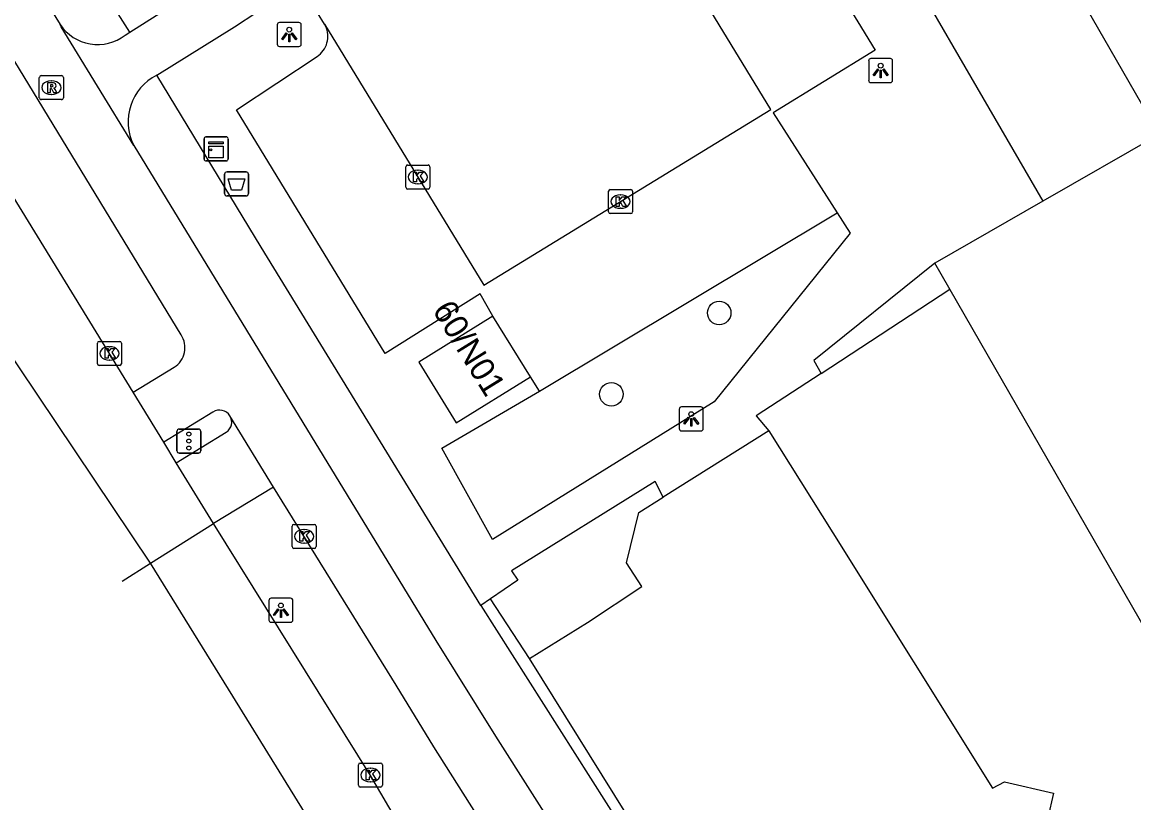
# Model space of a CAD drawing. Extents: x 160379 to 161131, y 383940 to 384849.
# Drawn here: x 160766.03 to 160812.24, y 384107.61 to 384140.05 of the extents above; entities that cross this region are included whole.
import ezdxf

# ---------------------------------------------------------------- set-up
doc = ezdxf.new("R2010")
doc.units = 0
for name, color, linetype in [('IMGEO_Afvalbak', 7, 'Continuous'), ('IMGEO_Boom', 7, 'Continuous'), ('IMGEO_Erf', 7, 'Continuous'), ('IMGEO_Fietspad_open', 7, 'Continuous'), ('IMGEO_Hek', 7, 'Continuous'), ('IMGEO_Kast', 7, 'Continuous'), ('IMGEO_Kolk', 7, 'Continuous'), ('IMGEO_Lichtpunt', 7, 'Continuous'), ('IMGEO_Pand', 7, 'Continuous'), ('IMGEO_Pand_nummerreeks', 7, 'Continuous'), ('IMGEO_Parkeervlak_open', 7, 'Continuous'), ('IMGEO_Rijbaan_lokaal_gesloten', 7, 'Continuous'), ('IMGEO_Rijbaan_lokaal_open', 7, 'Continuous'), ('IMGEO_Rioolput', 7, 'Continuous'), ('IMGEO_Verkeersregelinstallatiepaal', 7, 'Continuous'), ('IMGEO_Voetpad_open', 7, 'Continuous')]:
    doc.layers.add(name, color=color, linetype=linetype)

msp = doc.modelspace()

# ---------------------------------------------------------------- linework, layer by layer
at = {"layer": 'IMGEO_Afvalbak'}
for p, q in [((160774.444, 384132.932), (160774.444, 384133.732)), ((160774.444, 384133.732), (160774.444, 384132.932)), ((160774.544, 384133.832), (160775.334, 384133.832)), ((160775.334, 384133.832), (160774.544, 384133.832)), ((160775.434, 384133.732), (160775.434, 384132.932)), ((160775.434, 384132.932), (160775.434, 384133.732)), ((160775.334, 384132.832), (160774.544, 384132.832)), ((160774.544, 384132.832), (160775.334, 384132.832))]:
    msp.add_line(p, q, dxfattribs=at)
msp.add_lwpolyline([(160774.587, 384133.546), (160775.291, 384133.546), (160775.142, 384133.076), (160774.736, 384133.076), (160774.587, 384133.546)], dxfattribs=at)
for centre, start, end in [((160774.544, 384133.732), 90, 180), ((160774.544, 384133.732), 90, 180), ((160775.334, 384133.732), 0, 90), ((160775.334, 384133.732), 360, 90), ((160774.544, 384132.932), 180, 270), ((160774.544, 384132.932), 180, 270), ((160775.334, 384132.932), 270, 0), ((160775.334, 384132.932), 270, 0)]:
    msp.add_arc(centre, 0.1, start, end, dxfattribs=at)
at = {"layer": 'IMGEO_Boom'}
for centre in [(160795.005, 384127.967), (160790.523, 384124.588)]:
    msp.add_circle(centre, 0.489, dxfattribs=at)
at = {"layer": 'IMGEO_Erf'}
msp.add_lwpolyline([(160787.113, 384113.608), (160785.498, 384116.084)], dxfattribs=at)
at = {"layer": 'IMGEO_Fietspad_open'}
for points in [[(160741.141, 384183.336), (160744.151, 384177.829), (160744.245, 384177.674), (160759.975, 384152.274), (160767.603, 384139.954)], [(160772.634, 384127.056), (160763.532, 384142.006), (160759.682, 384148.16)], [(160770.506, 384139.631), (160772.279, 384140.752), (160775.733, 384142.901)], [(160771.629, 384137.853), (160774.857, 384139.859), (160776.707, 384141.083), (160776.742, 384141.109), (160776.813, 384141.153), (160776.887, 384141.192), (160776.965, 384141.223), (160777.045, 384141.247), (160777.127, 384141.265), (160777.211, 384141.274), (160777.294, 384141.276), (160777.378, 384141.271), (160777.461, 384141.259), (160777.542, 384141.238), (160777.622, 384141.211), (160777.698, 384141.177), (160777.771, 384141.136), (160777.84, 384141.089), (160777.905, 384141.036), (160777.965, 384140.977), (160778.019, 384140.913)], [(160770.664, 384134.926), (160767.652, 384139.859), (160767.603, 384139.954)], [(160770.307, 384139.505), (160770.506, 384139.631)], [(160770.664, 384134.926), (160783.225, 384114.353), (160785.705, 384110.386), (160800.097, 384087.743), (160801.966, 384084.783)], [(160770.647, 384124.673), (160772.349, 384125.713)], [(160773.961, 384123.849), (160771.916, 384122.596)], [(160776.475, 384120.728), (160774.665, 384123.696)], [(160797.366, 384087.476), (160783.138, 384109.935), (160781.572, 384112.494), (160776.475, 384120.728)]]:
    msp.add_lwpolyline(points, dxfattribs=at)
for centre, radius, start, end in [((160769.165, 384140.997), 1.878, 213.7135, 307.4305), ((160772.626, 384135.902), 2.191, 117.0639, 206.4424), ((160771.838, 384126.523), 0.958, 302.2311, 33.8068), ((160774.238, 384123.429), 0.503, 32.0069, 123.4703)]:
    msp.add_arc(centre, radius, start, end, dxfattribs=at)
at = {"layer": 'IMGEO_Hek'}
msp.add_lwpolyline([(160799.238, 384125.458), (160804.587, 384128.957)], dxfattribs=at)
at = {"layer": 'IMGEO_Kast'}
for p, q in [((160773.59, 384134.359), (160773.59, 384135.2)), ((160773.59, 384135.2), (160773.59, 384134.359)), ((160773.665, 384135.284), (160774.506, 384135.284)), ((160774.506, 384135.284), (160773.665, 384135.284)), ((160774.59, 384135.209), (160774.59, 384134.368)), ((160774.59, 384134.368), (160774.59, 384135.209)), ((160774.515, 384134.284), (160773.674, 384134.284)), ((160773.674, 384134.284), (160774.515, 384134.284))]:
    msp.add_line(p, q, dxfattribs=at)
for points in [[(160773.785, 384135.074), (160774.385, 384135.074), (160774.385, 384134.989), (160773.785, 384134.989), (160773.785, 384135.074)], [(160773.785, 384134.899), (160774.385, 384134.899), (160774.385, 384134.41), (160773.785, 384134.41), (160773.785, 384134.899)]]:
    msp.add_lwpolyline(points, dxfattribs=at)
msp.add_circle((160773.869, 384134.748), 0.0377, dxfattribs=at)
for centre, start, end in [((160773.668, 384135.206), 92.4484, 184.2845), ((160773.668, 384135.206), 92.4484, 184.2845), ((160774.512, 384135.206), 2.4484, 94.2845), ((160774.512, 384135.206), 2.4484, 94.2845), ((160773.668, 384134.362), 182.4484, 274.2845), ((160773.668, 384134.362), 182.4484, 274.2845), ((160774.512, 384134.362), 272.4484, 4.2845), ((160774.512, 384134.362), 272.4484, 4.2845)]:
    msp.add_arc(centre, 0.0779, start, end, dxfattribs=at)
at = {"layer": 'IMGEO_Kolk'}
for p, q in [((160781.977, 384133.189), (160781.977, 384134.041)), ((160782.052, 384134.115), (160782.904, 384134.115)), ((160782.465, 384133.895), (160782.49, 384133.895)), ((160782.978, 384134.041), (160782.978, 384133.189)), ((160782.488, 384133.335), (160782.463, 384133.335)), ((160782.904, 384133.115), (160782.052, 384133.115)), ((160790.402, 384132.17), (160790.402, 384133.022)), ((160790.477, 384133.096), (160791.329, 384133.096)), ((160790.89, 384132.876), (160790.915, 384132.876)), ((160791.403, 384133.022), (160791.403, 384132.17)), ((160790.913, 384132.316), (160790.888, 384132.316)), ((160791.329, 384132.096), (160790.477, 384132.096)), ((160769.233, 384126.784), (160770.085, 384126.784)), ((160769.158, 384125.858), (160769.158, 384126.71)), ((160769.646, 384126.564), (160769.671, 384126.564)), ((160770.159, 384126.71), (160770.159, 384125.858)), ((160769.669, 384126.004), (160769.644, 384126.004)), ((160770.085, 384125.784), (160769.233, 384125.784)), ((160777.248, 384118.257), (160777.248, 384119.109)), ((160777.323, 384119.183), (160778.175, 384119.183)), ((160777.736, 384118.963), (160777.761, 384118.963)), ((160778.249, 384119.109), (160778.249, 384118.257)), ((160778.175, 384118.183), (160777.323, 384118.183)), ((160777.759, 384118.403), (160777.734, 384118.403)), ((160780.004, 384108.34), (160780.004, 384109.192)), ((160780.079, 384109.266), (160780.931, 384109.266)), ((160781.005, 384109.192), (160781.005, 384108.34)), ((160780.492, 384109.046), (160780.517, 384109.046)), ((160780.931, 384108.266), (160780.079, 384108.266)), ((160780.515, 384108.486), (160780.49, 384108.486))]:
    msp.add_line(p, q, dxfattribs=at)
for points in [[(160781.977, 384133.189), (160781.977, 384134.041)], [(160782.052, 384134.115), (160782.904, 384134.115)], [(160782.298, 384133.815), (160782.421, 384133.815), (160782.421, 384133.664), (160782.551, 384133.815), (160782.715, 384133.815), (160782.569, 384133.664), (160782.722, 384133.415), (160782.57, 384133.415), (160782.485, 384133.579), (160782.421, 384133.512), (160782.421, 384133.415), (160782.298, 384133.415), (160782.298, 384133.815)], [(160782.978, 384134.041), (160782.978, 384133.189)], [(160782.904, 384133.115), (160782.052, 384133.115)], [(160790.402, 384132.17), (160790.402, 384133.022)], [(160790.477, 384133.096), (160791.329, 384133.096)], [(160790.723, 384132.796), (160790.846, 384132.796), (160790.846, 384132.645), (160790.976, 384132.796), (160791.14, 384132.796), (160790.994, 384132.645), (160791.147, 384132.396), (160790.995, 384132.396), (160790.91, 384132.56), (160790.846, 384132.493), (160790.846, 384132.396), (160790.723, 384132.396), (160790.723, 384132.796)], [(160791.403, 384133.022), (160791.403, 384132.17)], [(160791.329, 384132.096), (160790.477, 384132.096)], [(160769.233, 384126.784), (160770.085, 384126.784)], [(160769.158, 384125.858), (160769.158, 384126.71)], [(160769.479, 384126.484), (160769.602, 384126.484), (160769.602, 384126.333), (160769.732, 384126.484), (160769.896, 384126.484), (160769.75, 384126.333), (160769.903, 384126.084), (160769.751, 384126.084), (160769.666, 384126.248), (160769.602, 384126.181), (160769.602, 384126.084), (160769.479, 384126.084), (160769.479, 384126.484)], [(160770.159, 384126.71), (160770.159, 384125.858)], [(160770.085, 384125.784), (160769.233, 384125.784)], [(160777.248, 384118.257), (160777.248, 384119.109)], [(160777.323, 384119.183), (160778.175, 384119.183)], [(160778.249, 384119.109), (160778.249, 384118.257)], [(160777.569, 384118.883), (160777.692, 384118.883), (160777.692, 384118.732), (160777.822, 384118.883), (160777.986, 384118.883), (160777.84, 384118.732), (160777.993, 384118.483), (160777.841, 384118.483), (160777.756, 384118.647), (160777.692, 384118.58), (160777.692, 384118.483), (160777.569, 384118.483), (160777.569, 384118.883)], [(160778.175, 384118.183), (160777.323, 384118.183)], [(160780.004, 384108.34), (160780.004, 384109.192)], [(160780.079, 384109.266), (160780.931, 384109.266)], [(160781.005, 384109.192), (160781.005, 384108.34)], [(160780.325, 384108.966), (160780.448, 384108.966), (160780.448, 384108.815), (160780.578, 384108.966), (160780.742, 384108.966), (160780.596, 384108.815), (160780.749, 384108.566), (160780.597, 384108.566), (160780.512, 384108.73), (160780.448, 384108.663), (160780.448, 384108.566), (160780.325, 384108.566), (160780.325, 384108.966)], [(160780.931, 384108.266), (160780.079, 384108.266)]]:
    msp.add_lwpolyline(points, dxfattribs=at)
for centre, start, end in [((160782.054, 384134.039), 91.552, 178.448), ((160782.054, 384134.039), 91.552, 178.448), ((160782.902, 384134.039), 1.552, 88.448), ((160782.902, 384134.039), 1.552, 88.448), ((160782.054, 384133.191), 181.552, 268.448), ((160782.054, 384133.191), 181.552, 268.448), ((160782.902, 384133.191), 271.552, 358.448), ((160782.902, 384133.191), 271.552, 358.448), ((160790.479, 384133.02), 91.552, 178.448), ((160790.479, 384133.02), 91.552, 178.448), ((160791.327, 384133.02), 1.552, 88.448), ((160791.327, 384133.02), 1.552, 88.448), ((160790.479, 384132.172), 181.552, 268.448), ((160790.479, 384132.172), 181.552, 268.448), ((160791.327, 384132.172), 271.552, 358.448), ((160791.327, 384132.172), 271.552, 358.448), ((160769.235, 384126.708), 91.552, 178.448), ((160769.235, 384126.708), 91.552, 178.448), ((160770.083, 384126.708), 1.552, 88.448), ((160770.083, 384126.708), 1.552, 88.448), ((160769.235, 384125.86), 181.552, 268.448), ((160769.235, 384125.86), 181.552, 268.448), ((160770.083, 384125.86), 271.552, 358.448), ((160770.083, 384125.86), 271.552, 358.448), ((160777.325, 384119.107), 91.552, 178.448), ((160777.325, 384119.107), 91.552, 178.448), ((160778.173, 384119.107), 1.552, 88.448), ((160778.173, 384119.107), 1.552, 88.448), ((160777.325, 384118.259), 181.552, 268.448), ((160777.325, 384118.259), 181.552, 268.448), ((160778.173, 384118.259), 271.552, 358.448), ((160778.173, 384118.259), 271.552, 358.448), ((160780.081, 384109.19), 91.552, 178.448), ((160780.081, 384109.19), 91.552, 178.448), ((160780.929, 384109.19), 1.552, 88.448), ((160780.929, 384109.19), 1.552, 88.448), ((160780.081, 384108.342), 181.552, 268.448), ((160780.081, 384108.342), 181.552, 268.448), ((160780.929, 384108.342), 271.552, 358.448), ((160780.929, 384108.342), 271.552, 358.448)]:
    msp.add_arc(centre, 0.0765, start, end, dxfattribs=at)
for centre, major_axis, ratio, start_param, end_param in [((160782.464, 384133.615), (-0.387, 0.002), 0.722429, 4.712389, 7.853982), ((160782.489, 384133.615), (-0.39, 0.002), 0.717154, 1.570796, 4.712389), ((160790.889, 384132.596), (-0.387, 0.002), 0.722429, 4.712389, 7.853982), ((160790.914, 384132.596), (-0.39, 0.002), 0.717154, 1.570796, 4.712389), ((160769.645, 384126.284), (-0.387, 0.002), 0.722429, 4.712389, 7.853982), ((160769.67, 384126.284), (-0.39, 0.002), 0.717154, 1.570796, 4.712389), ((160777.735, 384118.683), (-0.387, 0.002), 0.722429, 4.712389, 7.853982), ((160777.76, 384118.683), (-0.39, 0.002), 0.717154, 1.570796, 4.712389), ((160780.491, 384108.766), (-0.387, 0.002), 0.722429, 4.712389, 7.853982), ((160780.516, 384108.766), (-0.39, 0.002), 0.717154, 1.570796, 4.712389)]:
    msp.add_ellipse(centre, major_axis=major_axis, ratio=ratio, start_param=start_param, end_param=end_param, dxfattribs=at)
at = {"layer": 'IMGEO_Lichtpunt'}
for p, q in [((160776.631, 384139.942), (160776.631, 384139.135)), ((160776.631, 384139.942), (160776.631, 384139.135)), ((160777.533, 384140.037), (160776.725, 384140.037)), ((160777.533, 384140.037), (160776.725, 384140.037)), ((160777.627, 384139.135), (160777.627, 384139.942)), ((160777.627, 384139.135), (160777.627, 384139.942)), ((160776.725, 384139.041), (160777.533, 384139.041)), ((160776.725, 384139.041), (160777.533, 384139.041)), ((160801.217, 384138.444), (160801.217, 384137.637)), ((160801.217, 384138.444), (160801.217, 384137.637)), ((160802.119, 384138.539), (160801.311, 384138.539)), ((160802.119, 384138.539), (160801.311, 384138.539)), ((160802.213, 384137.637), (160802.213, 384138.444)), ((160802.213, 384137.637), (160802.213, 384138.444)), ((160801.311, 384137.543), (160802.119, 384137.543)), ((160801.311, 384137.543), (160802.119, 384137.543)), ((160794.244, 384124.061), (160793.436, 384124.061)), ((160794.244, 384124.061), (160793.436, 384124.061)), ((160793.342, 384123.966), (160793.342, 384123.159)), ((160793.342, 384123.966), (160793.342, 384123.159)), ((160794.338, 384123.159), (160794.338, 384123.966)), ((160794.338, 384123.159), (160794.338, 384123.966)), ((160793.436, 384123.065), (160794.244, 384123.065)), ((160793.436, 384123.065), (160794.244, 384123.065)), ((160776.285, 384116.015), (160776.285, 384115.208)), ((160776.285, 384116.015), (160776.285, 384115.208)), ((160777.187, 384116.11), (160776.379, 384116.11)), ((160777.187, 384116.11), (160776.379, 384116.11)), ((160777.281, 384115.208), (160777.281, 384116.015)), ((160777.281, 384115.208), (160777.281, 384116.015)), ((160776.379, 384115.114), (160777.187, 384115.114)), ((160776.379, 384115.114), (160777.187, 384115.114))]:
    msp.add_line(p, q, dxfattribs=at)
for points in [[(160777.005, 384139.606), (160777.044, 384139.578), (160776.856, 384139.316), (160776.818, 384139.343), (160777.005, 384139.606)], [(160777.107, 384139.558), (160777.154, 384139.558), (160777.154, 384139.236), (160777.107, 384139.236), (160777.107, 384139.558)], [(160777.217, 384139.578), (160777.255, 384139.605), (160777.442, 384139.343), (160777.403, 384139.315), (160777.217, 384139.578)], [(160801.591, 384138.108), (160801.63, 384138.08), (160801.442, 384137.818), (160801.404, 384137.845), (160801.591, 384138.108)], [(160801.693, 384138.06), (160801.74, 384138.06), (160801.74, 384137.738), (160801.693, 384137.738), (160801.693, 384138.06)], [(160801.803, 384138.08), (160801.841, 384138.107), (160802.028, 384137.845), (160801.989, 384137.817), (160801.803, 384138.08)], [(160793.716, 384123.63), (160793.755, 384123.602), (160793.567, 384123.34), (160793.529, 384123.367), (160793.716, 384123.63)], [(160793.818, 384123.582), (160793.865, 384123.582), (160793.865, 384123.26), (160793.818, 384123.26), (160793.818, 384123.582)], [(160793.928, 384123.602), (160793.966, 384123.629), (160794.153, 384123.367), (160794.114, 384123.339), (160793.928, 384123.602)], [(160776.659, 384115.679), (160776.698, 384115.651), (160776.51, 384115.389), (160776.472, 384115.416), (160776.659, 384115.679)], [(160776.871, 384115.651), (160776.909, 384115.678), (160777.096, 384115.416), (160777.057, 384115.388), (160776.871, 384115.651)], [(160776.761, 384115.631), (160776.808, 384115.631), (160776.808, 384115.309), (160776.761, 384115.309), (160776.761, 384115.631)]]:
    msp.add_lwpolyline(points, dxfattribs=at)
for centre in [(160777.13, 384139.74), (160801.716, 384138.242), (160793.841, 384123.764), (160776.784, 384115.813)]:
    msp.add_circle(centre, 0.0994, dxfattribs=at)
for centre, start, end in [((160776.725, 384139.942), 90, 180), ((160776.725, 384139.942), 90, 180), ((160777.533, 384139.942), 0, 90), ((160777.533, 384139.942), 0, 90), ((160776.725, 384139.135), 180, 270), ((160776.725, 384139.135), 180, 270), ((160777.533, 384139.135), 270, 0), ((160777.533, 384139.135), 270, 360), ((160801.311, 384138.444), 90, 180), ((160801.311, 384138.444), 90, 180), ((160802.119, 384138.444), 0, 90), ((160802.119, 384138.444), 0, 90), ((160801.311, 384137.637), 180, 270), ((160801.311, 384137.637), 180, 270), ((160802.119, 384137.637), 270, 0), ((160802.119, 384137.637), 270, 360), ((160793.436, 384123.966), 90, 180), ((160793.436, 384123.966), 90, 180), ((160794.244, 384123.966), 0, 90), ((160794.244, 384123.966), 0, 90), ((160793.436, 384123.159), 180, 270), ((160793.436, 384123.159), 180, 270), ((160794.244, 384123.159), 270, 0), ((160794.244, 384123.159), 270, 360), ((160776.379, 384116.015), 90, 180), ((160776.379, 384116.015), 90, 180), ((160777.187, 384116.015), 0, 90), ((160777.187, 384116.015), 0, 90), ((160776.379, 384115.208), 180, 270), ((160776.379, 384115.208), 180, 270), ((160777.187, 384115.208), 270, 0), ((160777.187, 384115.208), 270, 360)]:
    msp.add_arc(centre, 0.0946, start, end, dxfattribs=at)
at = {"layer": 'IMGEO_Pand'}
for points in [[(160904.665, 384138.938), (160899.965, 384147.104), (160898.401, 384146.187), (160894.342, 384153.219), (160882.131, 384174.376), (160883.487, 384175.131), (160881.533, 384178.537), (160881.486, 384178.803), (160880.079, 384177.999), (160875.749, 384185.481), (160866.157, 384179.985), (160866.843, 384178.831), (160861.65, 384175.828), (160860.985, 384176.98), (160807.194, 384145.974), (160813.295, 384135.382), (160808.456, 384132.612)], [(160808.456, 384132.612), (160803.964, 384130.039)], [(160892.543, 384131.961), (160890.837, 384130.976), (160890.752, 384131.123), (160890.527, 384131.513), (160834.633, 384099.302), (160834.861, 384098.913), (160834.947, 384098.767), (160834.542, 384098.529), (160834.226, 384099.067), (160824.893, 384093.669), (160806.458, 384125.706), (160803.964, 384130.039)], [(160785.587, 384127.839), (160782.516, 384125.923), (160784.075, 384123.399), (160787.164, 384125.311)], [(160787.164, 384125.311), (160785.587, 384127.839)], [(160797.07, 384123.064), (160792.678, 384120.313)], [(160797.07, 384123.064), (160799.725, 384118.827), (160806.366, 384108.226), (160806.858, 384108.479), (160808.898, 384108.012), (160808.427, 384105.967), (160807.95, 384105.666), (160820.872, 384084.908), (160816.16, 384081.959), (160816.787, 384080.951), (160816.362, 384078.814), (160810.903, 384075.416)], [(160787.113, 384113.608), (160789.523, 384115.11), (160791.785, 384116.607), (160791.146, 384117.579), (160791.665, 384119.678), (160792.678, 384120.313)], [(160795.192, 384100.642), (160787.113, 384113.608)]]:
    msp.add_lwpolyline(points, dxfattribs=at)
at = {"layer": 'IMGEO_Parkeervlak_open'}
msp.add_lwpolyline([(160787.53, 384124.716), (160799.904, 384132.126)], dxfattribs=at)
at = {"layer": 'IMGEO_Rijbaan_lokaal_gesloten'}
for points in [[(160770.647, 384124.673), (160756.675, 384147.426)], [(160771.363, 384117.566), (160757.278, 384138.555)], [(160771.916, 384122.596), (160770.647, 384124.673)], [(160772.436, 384121.744), (160771.916, 384122.596)], [(160773.982, 384119.213), (160772.436, 384121.744)], [(160771.363, 384117.566), (160773.982, 384119.213)], [(160790.43, 384091.244), (160790.178, 384091.725), (160785.702, 384099.871), (160780.514, 384108.749), (160773.982, 384119.213)], [(160770.19, 384116.828), (160771.363, 384117.566)], [(160882.487, 383957.728), (160854.954, 383990.458), (160837.19, 384012.568), (160828.849, 384023.623), (160817.937, 384039.793), (160814.718, 384044.564), (160806.475, 384057.701), (160799.553, 384068.733), (160788.358, 384088.753), (160780.528, 384102.757), (160774.602, 384112.332), (160771.363, 384117.566)]]:
    msp.add_lwpolyline(points, dxfattribs=at)
at = {"layer": 'IMGEO_Rijbaan_lokaal_open'}
for points in [[(160778.597, 384139.966), (160785.225, 384129.124), (160797.154, 384136.422), (160792.351, 384144.287)], [(160778.597, 384139.966), (160778.019, 384140.913)]]:
    msp.add_lwpolyline(points, dxfattribs=at)
at = {"layer": 'IMGEO_Rioolput'}
for p, q in [((160766.742, 384136.904), (160766.742, 384137.756)), ((160766.817, 384137.83), (160767.669, 384137.83)), ((160767.23, 384137.61), (160767.255, 384137.61)), ((160767.743, 384137.756), (160767.743, 384136.904)), ((160767.253, 384137.05), (160767.228, 384137.05)), ((160767.669, 384136.83), (160766.817, 384136.83))]:
    msp.add_line(p, q, dxfattribs=at)
for points in [[(160766.742, 384136.904), (160766.742, 384137.756)], [(160766.817, 384137.83), (160767.669, 384137.83)], [(160767.331, 384137.528), (160767.079, 384137.53), (160767.079, 384137.13)], [(160767.257, 384137.449), (160767.203, 384137.449), (160767.203, 384137.368)], [(160767.743, 384137.756), (160767.743, 384136.904)], [(160767.079, 384137.13), (160767.203, 384137.13), (160767.203, 384137.292), (160767.214, 384137.292)], [(160767.203, 384137.368), (160767.255, 384137.368)], [(160767.261, 384137.263), (160767.332, 384137.13), (160767.472, 384137.13), (160767.407, 384137.256)], [(160767.669, 384136.83), (160766.817, 384136.83)]]:
    msp.add_lwpolyline(points, dxfattribs=at)
for centre, radius, start, end in [((160766.819, 384137.754), 0.0765, 91.552, 178.448), ((160766.819, 384137.754), 0.0765, 91.552, 178.448), ((160767.239, 384137.557), 0.19, 274.7715, 282.9687), ((160767.263, 384137.353), 0.0964, 77.0061, 93.1865), ((160767.277, 384137.41), 0.0378, 276.6634, 79.6772), ((160767.33, 384137.418), 0.109, 350.3612, 89.416), ((160767.328, 384137.418), 0.112, 277.5842, 350.9817), ((160767.667, 384137.754), 0.0765, 1.552, 88.448), ((160767.667, 384137.754), 0.0765, 1.552, 88.448), ((160767.213, 384137.239), 0.0533, 26.0293, 88.6989), ((160767.312, 384137.203), 0.108, 29.5134, 73.7905), ((160766.819, 384136.906), 0.0765, 181.552, 268.448), ((160766.819, 384136.906), 0.0765, 181.552, 268.448), ((160767.667, 384136.906), 0.0765, 271.552, 358.448), ((160767.667, 384136.906), 0.0765, 271.552, 358.448)]:
    msp.add_arc(centre, radius, start, end, dxfattribs=at)
for centre, major_axis, ratio, start_param, end_param in [((160767.229, 384137.33), (-0.387, 0.002), 0.722429, 4.712389, 7.853982), ((160767.254, 384137.33), (-0.39, 0.002), 0.717154, 1.570796, 4.712389)]:
    msp.add_ellipse(centre, major_axis=major_axis, ratio=ratio, start_param=start_param, end_param=end_param, dxfattribs=at)
at = {"layer": 'IMGEO_Verkeersregelinstallatiepaal'}
for p, q in [((160772.562, 384123.143), (160773.352, 384123.143)), ((160773.352, 384123.143), (160772.562, 384123.143)), ((160772.462, 384122.243), (160772.462, 384123.043)), ((160772.462, 384123.043), (160772.462, 384122.243)), ((160773.452, 384123.043), (160773.452, 384122.243)), ((160773.452, 384122.243), (160773.452, 384123.043)), ((160773.352, 384122.143), (160772.562, 384122.143)), ((160772.562, 384122.143), (160773.352, 384122.143))]:
    msp.add_line(p, q, dxfattribs=at)
for centre in [(160772.957, 384122.933), (160772.957, 384122.643), (160772.957, 384122.353)]:
    msp.add_circle(centre, 0.085, dxfattribs=at)
for centre, start, end in [((160772.562, 384123.043), 90, 180), ((160772.562, 384123.043), 90, 180), ((160773.352, 384123.043), 0, 90), ((160773.352, 384123.043), 360, 90), ((160772.562, 384122.243), 180, 270), ((160772.562, 384122.243), 180, 270), ((160773.352, 384122.243), 270, 0), ((160773.352, 384122.243), 270, 0)]:
    msp.add_arc(centre, 0.1, start, end, dxfattribs=at)
at = {"layer": 'IMGEO_Voetpad_open'}
for points in [[(160800.224, 384147.079), (160800.686, 384146.269), (160800.57, 384146.205), (160808.456, 384132.612)], [(160792.351, 384144.287), (160796.598, 384146.886), (160801.489, 384138.883), (160797.242, 384136.284), (160799.904, 384132.126)], [(160770.506, 384139.631), (160768.445, 384142.894)], [(160785.587, 384127.839), (160785.062, 384128.759), (160781.117, 384126.288), (160774.934, 384136.403), (160778.289, 384138.623), (160778.361, 384138.676), (160778.429, 384138.735), (160778.49, 384138.799), (160778.546, 384138.869), (160778.595, 384138.944), (160778.638, 384139.022), (160778.673, 384139.105), (160778.7, 384139.19), (160778.72, 384139.277), (160778.733, 384139.365), (160778.737, 384139.455), (160778.733, 384139.544), (160778.721, 384139.633), (160778.701, 384139.72), (160778.674, 384139.805), (160778.639, 384139.887), (160778.597, 384139.966)], [(160785.096, 384115.805), (160775.961, 384130.701), (160771.629, 384137.853)], [(160799.904, 384132.126), (160800.444, 384131.281), (160794.788, 384124.275), (160785.585, 384118.547), (160783.468, 384122.354), (160787.53, 384124.716)], [(160803.964, 384130.039), (160798.931, 384125.997), (160799.238, 384125.458), (160796.546, 384123.693), (160797.07, 384123.064)], [(160787.53, 384124.716), (160787.164, 384125.311)], [(160772.436, 384121.744), (160774.511, 384123.012)], [(160792.678, 384120.313), (160792.348, 384120.967), (160786.371, 384117.253), (160786.631, 384116.869), (160785.498, 384116.084)], [(160776.475, 384120.728), (160773.982, 384119.213)], [(160785.498, 384116.084), (160785.096, 384115.805)], [(160785.096, 384115.805), (160794.865, 384100.44)]]:
    msp.add_lwpolyline(points, dxfattribs=at)
msp.add_arc((160774.23, 384123.435), 0.508, 303.6415, 30.9818, dxfattribs=at)

# ---------------------------------------------------------------- texts
at = {"layer": 'IMGEO_Pand_nummerreeks'}
msp.add_text('60/N01', height=1, rotation=301.7404, dxfattribs=at).set_placement((160783.057, 384128.084))

doc.saveas('drawing.dxf')
